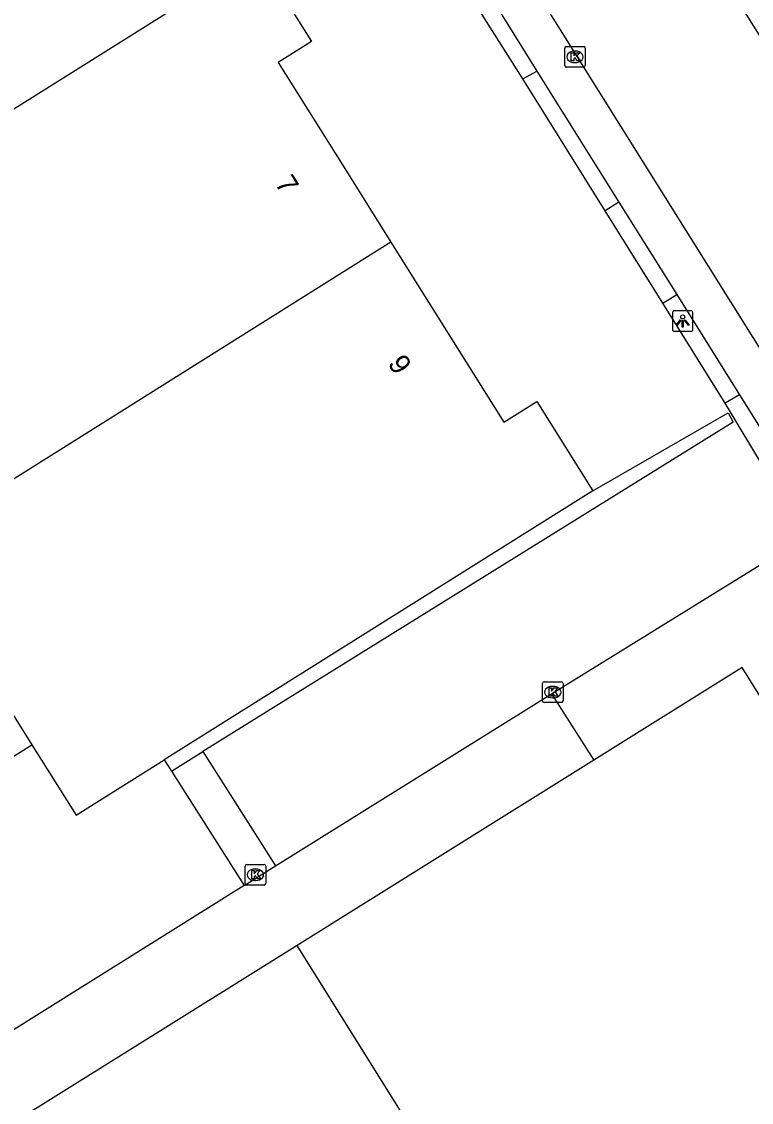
# Model space of a CAD drawing. Extents: x 158461 to 159795, y 387220 to 388672.
# Drawn here: x 158607.5 to 158642.9, y 387705 to 387757.5 of the extents above; entities that cross this region are included whole.
import ezdxf

# ---------------------------------------------------------------- set-up
doc = ezdxf.new("R2010")
doc.units = 0
for name, color, linetype in [('IMGEO_Kolk', 7, 'Continuous'), ('IMGEO_Lichtpunt', 7, 'Continuous'), ('IMGEO_Pand', 7, 'Continuous'), ('IMGEO_Pand_nummerreeks', 7, 'Continuous'), ('IMGEO_Rijbaan_lokaal_gesloten', 7, 'Continuous'), ('IMGEO_Rijbaan_lokaal_open', 7, 'Continuous'), ('IMGEO_Voetpad_open', 7, 'Continuous')]:
    doc.layers.add(name, color=color, linetype=linetype)

msp = doc.modelspace()

# ---------------------------------------------------------------- linework, layer by layer
at = {"layer": 'IMGEO_Kolk'}
for p, q in [((158633.872, 387755.396), (158633.872, 387756.248)), ((158633.947, 387756.322), (158634.799, 387756.322)), ((158634.36, 387756.102), (158634.385, 387756.102)), ((158634.873, 387756.248), (158634.873, 387755.396)), ((158634.383, 387755.542), (158634.358, 387755.542)), ((158634.799, 387755.322), (158633.947, 387755.322)), ((158632.793, 387724.516), (158632.793, 387725.368)), ((158632.868, 387725.442), (158633.72, 387725.442)), ((158633.281, 387725.222), (158633.306, 387725.222)), ((158633.794, 387725.368), (158633.794, 387724.516)), ((158633.304, 387724.662), (158633.279, 387724.662)), ((158633.72, 387724.442), (158632.868, 387724.442)), ((158618.34, 387715.637), (158618.34, 387716.489)), ((158618.415, 387716.563), (158619.267, 387716.563)), ((158618.828, 387716.343), (158618.853, 387716.343)), ((158619.341, 387716.489), (158619.341, 387715.637)), ((158619.267, 387715.563), (158618.415, 387715.563)), ((158618.851, 387715.783), (158618.826, 387715.783))]:
    msp.add_line(p, q, dxfattribs=at)
for points in [[(158633.872, 387755.396), (158633.872, 387756.248)], [(158633.947, 387756.322), (158634.799, 387756.322)], [(158634.193, 387756.022), (158634.316, 387756.022), (158634.316, 387755.871), (158634.446, 387756.022), (158634.61, 387756.022), (158634.464, 387755.871), (158634.617, 387755.622), (158634.465, 387755.622), (158634.38, 387755.786), (158634.316, 387755.719), (158634.316, 387755.622), (158634.193, 387755.622), (158634.193, 387756.022)], [(158634.873, 387756.248), (158634.873, 387755.396)], [(158634.799, 387755.322), (158633.947, 387755.322)], [(158632.793, 387724.516), (158632.793, 387725.368)], [(158632.868, 387725.442), (158633.72, 387725.442)], [(158633.114, 387725.142), (158633.237, 387725.142), (158633.237, 387724.991), (158633.367, 387725.142), (158633.531, 387725.142), (158633.385, 387724.991), (158633.538, 387724.742), (158633.386, 387724.742), (158633.301, 387724.906), (158633.237, 387724.839), (158633.237, 387724.742), (158633.114, 387724.742), (158633.114, 387725.142)], [(158633.794, 387725.368), (158633.794, 387724.516)], [(158633.72, 387724.442), (158632.868, 387724.442)], [(158618.34, 387715.637), (158618.34, 387716.489)], [(158618.415, 387716.563), (158619.267, 387716.563)], [(158618.661, 387716.263), (158618.784, 387716.263), (158618.784, 387716.112), (158618.914, 387716.263), (158619.078, 387716.263), (158618.932, 387716.112), (158619.085, 387715.863), (158618.933, 387715.863), (158618.848, 387716.027), (158618.784, 387715.96), (158618.784, 387715.863), (158618.661, 387715.863), (158618.661, 387716.263)], [(158619.341, 387716.489), (158619.341, 387715.637)], [(158619.267, 387715.563), (158618.415, 387715.563)]]:
    msp.add_lwpolyline(points, dxfattribs=at)
for centre, start, end in [((158633.949, 387756.246), 91.552, 178.448), ((158633.949, 387756.246), 91.552, 178.448), ((158634.797, 387756.246), 1.552, 88.448), ((158634.797, 387756.246), 1.552, 88.448), ((158633.949, 387755.398), 181.552, 268.448), ((158633.949, 387755.398), 181.552, 268.448), ((158634.797, 387755.398), 271.552, 358.448), ((158634.797, 387755.398), 271.552, 358.448), ((158632.87, 387725.366), 91.552, 178.448), ((158632.87, 387725.366), 91.552, 178.448), ((158633.718, 387725.366), 1.552, 88.448), ((158633.718, 387725.366), 1.552, 88.448), ((158632.87, 387724.518), 181.552, 268.448), ((158632.87, 387724.518), 181.552, 268.448), ((158633.718, 387724.518), 271.552, 358.448), ((158633.718, 387724.518), 271.552, 358.448), ((158618.417, 387716.487), 91.552, 178.448), ((158618.417, 387716.487), 91.552, 178.448), ((158619.265, 387716.487), 1.552, 88.448), ((158619.265, 387716.487), 1.552, 88.448), ((158618.417, 387715.639), 181.552, 268.448), ((158618.417, 387715.639), 181.552, 268.448), ((158619.265, 387715.639), 271.552, 358.448), ((158619.265, 387715.639), 271.552, 358.448)]:
    msp.add_arc(centre, 0.0765, start, end, dxfattribs=at)
for centre, major_axis, ratio, start_param, end_param in [((158634.359, 387755.822), (-0.387, 0.002), 0.722429, 4.712389, 7.853982), ((158634.384, 387755.822), (-0.39, 0.002), 0.717154, 1.570796, 4.712389), ((158633.28, 387724.942), (-0.387, 0.002), 0.722429, 4.712389, 7.853982), ((158633.305, 387724.942), (-0.39, 0.002), 0.717154, 1.570796, 4.712389), ((158618.827, 387716.063), (-0.387, 0.002), 0.722429, 4.712389, 7.853982), ((158618.852, 387716.063), (-0.39, 0.002), 0.717154, 1.570796, 4.712389)]:
    msp.add_ellipse(centre, major_axis=major_axis, ratio=ratio, start_param=start_param, end_param=end_param, dxfattribs=at)
at = {"layer": 'IMGEO_Lichtpunt'}
for p, q in [((158639.109, 387743.383), (158639.109, 387742.576)), ((158639.109, 387743.383), (158639.109, 387742.576)), ((158640.011, 387743.478), (158639.203, 387743.478)), ((158640.011, 387743.478), (158639.203, 387743.478)), ((158640.105, 387742.576), (158640.105, 387743.383)), ((158640.105, 387742.576), (158640.105, 387743.383)), ((158639.203, 387742.482), (158640.011, 387742.482)), ((158639.203, 387742.482), (158640.011, 387742.482))]:
    msp.add_line(p, q, dxfattribs=at)
for points in [[(158639.483, 387743.047), (158639.522, 387743.019), (158639.334, 387742.757), (158639.296, 387742.784), (158639.483, 387743.047)], [(158639.585, 387742.999), (158639.632, 387742.999), (158639.632, 387742.677), (158639.585, 387742.677), (158639.585, 387742.999)], [(158639.695, 387743.019), (158639.733, 387743.046), (158639.92, 387742.784), (158639.881, 387742.756), (158639.695, 387743.019)]]:
    msp.add_lwpolyline(points, dxfattribs=at)
msp.add_circle((158639.608, 387743.181), 0.0994, dxfattribs=at)
for centre, start, end in [((158639.203, 387743.383), 90, 180), ((158639.203, 387743.383), 90, 180), ((158640.011, 387743.383), 0, 90), ((158640.011, 387743.383), 0, 90), ((158639.203, 387742.576), 180, 270), ((158639.203, 387742.576), 180, 270), ((158640.011, 387742.576), 270, 0), ((158640.011, 387742.576), 270, 360)]:
    msp.add_arc(centre, 0.0946, start, end, dxfattribs=at)
at = {"layer": 'IMGEO_Pand'}
for points in [[(158618.961, 387760.732), (158601.864, 387750), (158593.946, 387745.03)], [(158618.961, 387760.732), (158621.571, 387756.574), (158619.943, 387755.552), (158623.428, 387750), (158625.43, 387746.81)], [(158625.43, 387746.81), (158601.923, 387732.054)], [(158625.43, 387746.81), (158630.916, 387738.069), (158632.514, 387739.072), (158635.24, 387734.728)], [(158635.24, 387734.728), (158614.414, 387721.656)], [(158601.923, 387732.054), (158607.984, 387722.38)], [(158653.031, 387690.361), (158653.092, 387690.4), (158651.615, 387692.771), (158654.02, 387703.221), (158656.401, 387704.693), (158656.124, 387705.139), (158655.749, 387704.906), (158642.493, 387726.138), (158635.284, 387721.635)], [(158583.527, 387705.861), (158583.001, 387706.699), (158607.984, 387722.38)], [(158607.984, 387722.38), (158610.127, 387718.966), (158614.414, 387721.656)], [(158635.284, 387721.635), (158620.864, 387712.627)], [(158620.864, 387712.627), (158603.909, 387702.036)], [(158639.621, 387682.593), (158620.864, 387712.627)]]:
    msp.add_lwpolyline(points, dxfattribs=at)
at = {"layer": 'IMGEO_Rijbaan_lokaal_gesloten'}
for points in [[(158619.975, 387794.084), (158658.086, 387733.37)], [(158651.556, 387728.566), (158613.13, 387789.962)], [(158629.618, 387759.81), (158632.513, 387755.122)], [(158632.513, 387755.122), (158636.51, 387748.76)], [(158636.51, 387748.76), (158639.322, 387744.275)], [(158639.322, 387744.275), (158642.362, 387739.394)], [(158642.362, 387739.394), (158646.78, 387732.341)]]:
    msp.add_lwpolyline(points, dxfattribs=at)
at = {"layer": 'IMGEO_Rijbaan_lokaal_open'}
for points in [[(158631.839, 387754.762), (158628.919, 387759.376)], [(158635.843, 387748.345), (158631.839, 387754.762)], [(158638.633, 387743.847), (158635.843, 387748.345)], [(158641.677, 387738.992), (158638.633, 387743.847)], [(158645.574, 387732.483), (158641.677, 387738.992)], [(158635.24, 387734.728), (158641.812, 387738.522), (158642.061, 387738.069), (158616.287, 387722.051)], [(158633.232, 387724.858), (158645.574, 387732.483)], [(158619.823, 387716.495), (158633.232, 387724.858)], [(158614.758, 387721.101), (158616.287, 387722.051)], [(158616.287, 387722.051), (158619.823, 387716.495)], [(158614.414, 387721.656), (158614.758, 387721.101)], [(158614.758, 387721.101), (158618.295, 387715.544)], [(158618.295, 387715.544), (158619.823, 387716.495)], [(158618.295, 387715.544), (158589.425, 387697.472)]]:
    msp.add_lwpolyline(points, dxfattribs=at)
at = {"layer": 'IMGEO_Voetpad_open'}
for points in [[(158631.839, 387754.762), (158632.513, 387755.122)], [(158636.51, 387748.76), (158635.843, 387748.345)], [(158638.633, 387743.847), (158639.322, 387744.275)], [(158642.362, 387739.394), (158641.677, 387738.992)], [(158633.232, 387724.858), (158635.284, 387721.635)]]:
    msp.add_lwpolyline(points, dxfattribs=at)

# ---------------------------------------------------------------- texts
at = {"layer": 'IMGEO_Pand_nummerreeks'}
for s, rotation, p in [('7', 302.1148, (158619.763, 387749.671)), ('9', 302.114, (158625.248, 387740.929))]:
    msp.add_text(s, height=1, rotation=rotation, dxfattribs=at).set_placement(p)

doc.saveas('drawing.dxf')
